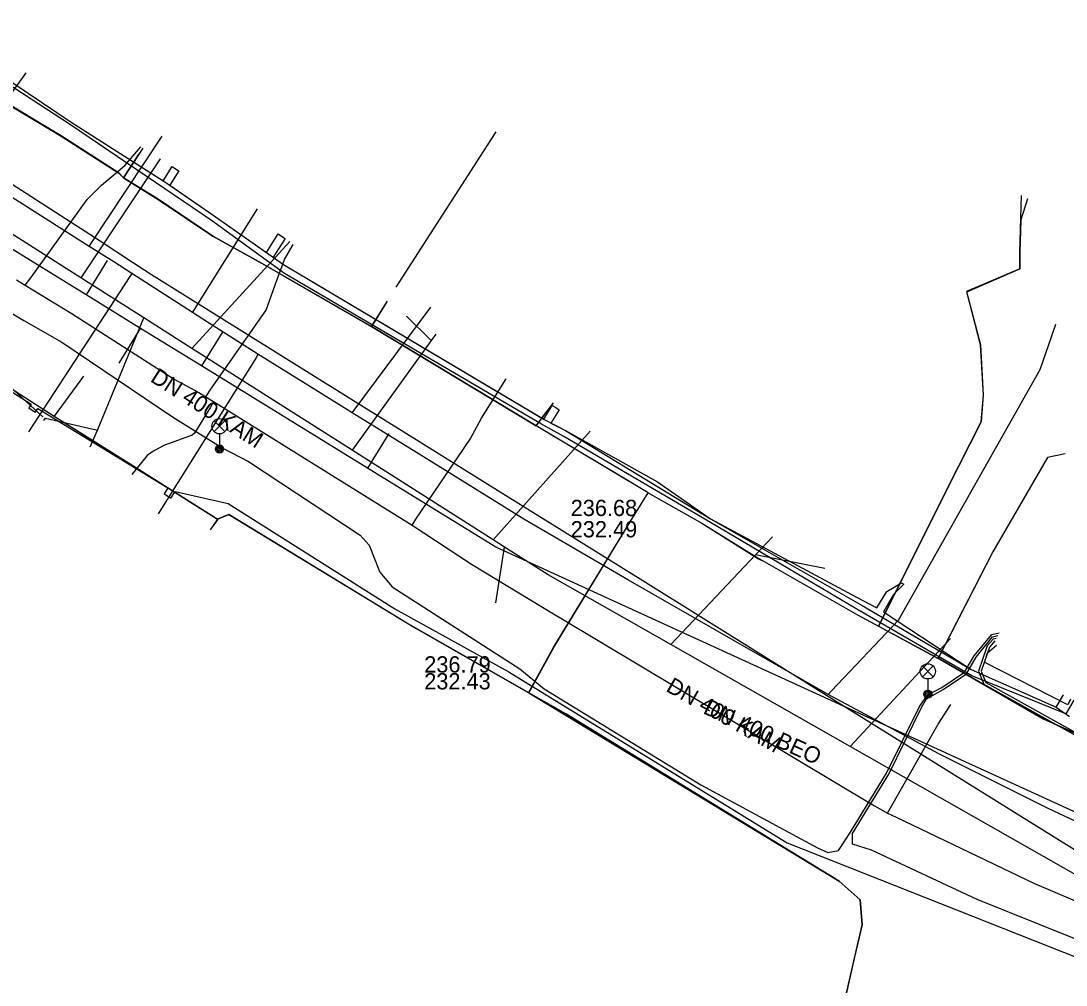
# Model space of a CAD drawing. Extents: x -595540 to -593988, y -1160850 to -1159202.
# Drawn here: x -595008.9 to -594957.5, y -1160766.1 to -1160718.7 of the extents above; entities that cross this region are included whole.
import ezdxf

# ---------------------------------------------------------------- set-up
doc = ezdxf.new("R2010")
doc.units = 0
for name, color, linetype in [('BKOM-ODVODNENI_trasa sítě', 7, 'Continuous'), ('BVK-JEDNOTNA_popisy', 7, 'Continuous'), ('BVK-JEDNOTNA_trasa sítě', 7, 'Continuous'), ('BVK-KANALIZACE_ vyřazená trasa sítě', 7, 'Continuous'), ('BVK-KANALIZACE_popisy zrušené sítě', 7, 'Continuous'), ('BVK-VODOVOD_trasa sítě', 7, 'Continuous'), ('BVK-VODOVOD_trasa zrušené sítě', 7, 'Continuous'), ('CETIN_kabel podzemní', 7, 'Continuous'), ('DESTOVA_trasa neprovozované sítě', 7, 'Continuous'), ('DSP-SDEL-VODAFONE_kabel', 7, 'Continuous'), ('DSP-TSB_kabel VO', 7, 'Continuous'), ('EON-NN_kabel', 7, 'Continuous'), ('EON-VN_kabel', 7, 'Continuous'), ('INNOGY-STL_trasa sítě', 7, 'Continuous'), ('JEDNOTNA_trasa neprovozované sítě', 7, 'Continuous'), ('TSB_kabel VO', 7, 'Continuous'), ('TSB_lampy VO', 7, 'Continuous')]:
    doc.layers.add(name, color=color, linetype=linetype)

msp = doc.modelspace()

# ---------------------------------------------------------------- linework, layer by layer
at = {"layer": 'BKOM-ODVODNENI_trasa sítě'}
msp.add_lwpolyline([(-594985.53, -1160747.33), (-594985.09, -1160744.58)], dxfattribs=at)
at = {"layer": 'BVK-JEDNOTNA_popisy'}
msp.add_line((-594981.838, -1160743.174), (-594981.838, -1160743.174), dxfattribs=at)
at = {"layer": 'BVK-JEDNOTNA_trasa sítě'}
for points in [[(-594982.95, -1160745.94), (-594985.09, -1160744.58), (-594985.65, -1160744.22), (-594992.592, -1160739.812), (-595000.486, -1160734.796), (-595002.843, -1160733.298), (-595005.944, -1160731.327), (-595009.932, -1160728.793), (-595011.503, -1160727.794), (-595013.142, -1160726.753), (-595013.79, -1160726.34), (-595020.803, -1160721.884), (-595022.882, -1160720.562), (-595025.86, -1160718.67)], [(-594956.75, -1160760.85), (-594968.084, -1160754.396), (-594976.915, -1160749.374), (-594982.95, -1160745.94)]]:
    msp.add_lwpolyline(points, dxfattribs=at)
at = {"layer": 'BVK-KANALIZACE_ vyřazená trasa sítě'}
for p, q in [((-595004.644, -1160730.461), (-595005.692, -1160732.164)), ((-595004.058, -1160735.518), (-595003.009, -1160733.815)), ((-594998.963, -1160733.958), (-595000.011, -1160735.661)), ((-594990.787, -1160738.99), (-594991.836, -1160740.693)), ((-594951.232, -1160760.272), (-594985.519, -1160744.582))]:
    msp.add_line(p, q, dxfattribs=at)
msp.add_lwpolyline([(-594985.519, -1160744.582), (-594991.836, -1160740.693), (-595000.011, -1160735.661), (-595003.009, -1160733.815), (-595005.692, -1160732.164), (-595010.418, -1160729.255), (-595011.908, -1160728.338), (-595014.25, -1160726.896), (-595014.463, -1160726.765), (-595017.444, -1160724.93), (-595017.938, -1160724.626), (-595020.024, -1160723.342)], dxfattribs=at)
at = {"layer": 'BVK-KANALIZACE_popisy zrušené sítě'}
msp.add_line((-594989.047, -1160749.953), (-594989.047, -1160749.953), dxfattribs=at)
at = {"layer": 'BVK-VODOVOD_trasa sítě'}
for points in [[(-595005.54, -1160729.77), (-595005.46, -1160729.65), (-595001.95, -1160724.34)], [(-594952.95, -1160759.98), (-594958.34, -1160757.45), (-594963.72, -1160754.76), (-594969.17, -1160751.84), (-594973.84, -1160749.16), (-594978.99, -1160746.21), (-594984.14, -1160743.21), (-594989.21, -1160740.05), (-594992.6, -1160737.96), (-594994.25, -1160736.94), (-594997.23, -1160735.08), (-594999.31, -1160733.77), (-595000.45, -1160733.03), (-595003.44, -1160731.1), (-595004.33, -1160730.53), (-595005.54, -1160729.77), (-595009.33, -1160727.36)], [(-595000.45, -1160733.03), (-595000.35, -1160732.88), (-594997.26, -1160727.92)], [(-595003.44, -1160731.1), (-595003.53, -1160731.25), (-595008.53, -1160738.91)], [(-594992.6, -1160737.96), (-594992.5, -1160737.83), (-594988.72, -1160732.77)], [(-594969.17, -1160751.84), (-594969.01, -1160751.65), (-594965.71, -1160748.18), (-594958.73, -1160735.84), (-594958.175, -1160734.228), (-594957.96, -1160733.6)], [(-594997.23, -1160735.08), (-594997.31, -1160735.22), (-595002.14, -1160742.94)]]:
    msp.add_lwpolyline(points, dxfattribs=at)
at = {"layer": 'BVK-VODOVOD_trasa zrušené sítě'}
msp.add_lwpolyline([(-595009.612, -1160726.522), (-595004.989, -1160729.499), (-595003.398, -1160730.555), (-595002.472, -1160731.156), (-594992.92, -1160737.109), (-594984.304, -1160742.478), (-594978.29, -1160746.226), (-594969.111, -1160751.947), (-594952.745, -1160762.147)], dxfattribs=at)
at = {"layer": 'CETIN_kabel podzemní'}
for points in [[(-595009.78, -1160722.62), (-595006.92, -1160724.34), (-595004.07, -1160726.17), (-595003.85, -1160726.4)], [(-594990.427, -1160731.782), (-594985.508, -1160724.137)], [(-595002.89, -1160724.94), (-595003.85, -1160726.4)], [(-595003.85, -1160726.4), (-595002.14, -1160727.46), (-594999.45, -1160729.27), (-594997.05, -1160730.6), (-594995.996, -1160731.205)], [(-594959.36, -1160727.43), (-594959.68, -1160728.46), (-594959.73, -1160730.05), (-594959.73, -1160730.88), (-594962.35, -1160732), (-594961.67, -1160734.62), (-594961.53, -1160737.09), (-594961.63, -1160738.41), (-594962.75, -1160740.61), (-594966.69, -1160748.47)], [(-594995.996, -1160731.205), (-594991.64, -1160733.71)], [(-594990.924, -1160732.555), (-594991.135, -1160732.895)], [(-594991.135, -1160732.895), (-594991.64, -1160733.71)], [(-594991.64, -1160733.71), (-594983.54, -1160738.61)], [(-595013.32, -1160734.25), (-595007.26, -1160738.13)], [(-595005.82, -1160736.16), (-595007.26, -1160738.13)], [(-594983.54, -1160738.61), (-594983.03, -1160737.92), (-594982.92, -1160737.78), (-594982.78, -1160737.6)], [(-595007.26, -1160738.13), (-595004.02, -1160740.17)], [(-594979.39, -1160741.09), (-594983.54, -1160738.61)], [(-595004.02, -1160740.17), (-594999.21, -1160743.2)], [(-594957.5, -1160739.99), (-594958.37, -1160740.17), (-594961.06, -1160744.81), (-594963.75, -1160750.06)], [(-594978.03, -1160741.91), (-594979.39, -1160741.09)], [(-594983.91, -1160751.75), (-594982.66, -1160749.49), (-594978.91, -1160743.33), (-594978.03, -1160741.91)], [(-594978.03, -1160741.91), (-594975.38, -1160743.4), (-594972.59, -1160745.15), (-594972.32, -1160745.28), (-594967.72, -1160747.91), (-594966.69, -1160748.47)], [(-594983.91, -1160751.75), (-594990.04, -1160748.24), (-594998.66, -1160742.97), (-594999.21, -1160743.2)], [(-594999.21, -1160743.2), (-594999.41, -1160743.49)], [(-594966.69, -1160748.47), (-594963.75, -1160750.06)], [(-594949.88, -1160756.96), (-594958.59, -1160753.03), (-594963.67, -1160750.1), (-594963.75, -1160750.06)], [(-594970.49, -1160771.21), (-594969.65, -1160769.29), (-594968.56, -1160767.24), (-594968.33, -1160766.8), (-594968.22, -1160766.32), (-594967.5, -1160763.17), (-594967.59, -1160761.95), (-594968.62, -1160761.02), (-594978.49, -1160754.99), (-594982.09, -1160752.78), (-594983.91, -1160751.75)]]:
    msp.add_lwpolyline(points, dxfattribs=at)
at = {"layer": 'DESTOVA_trasa neprovozované sítě'}
for p, q in [((-595007.81, -1160738.162), (-595012.763, -1160733.656)), ((-594989.924, -1160733.215), (-594988.712, -1160734.412)), ((-594985.53, -1160747.33), (-594985.09, -1160744.58)), ((-594969.334, -1160745.629), (-594972.747, -1160744.961))]:
    msp.add_line(p, q, dxfattribs=at)
msp.add_lwpolyline([(-595007.761, -1160738.337), (-595007.695, -1160738.237), (-595005.135, -1160738.813)], dxfattribs=at)
at = {"layer": 'DSP-SDEL-VODAFONE_kabel'}
for p, q in [((-595004.068, -1160726.168), (-595006.924, -1160724.335)), ((-595003.85, -1160726.4), (-595003.074, -1160725.215)), ((-594999.451, -1160729.271), (-595002.14, -1160727.455)), ((-594991.64, -1160733.711), (-594997.048, -1160730.603)), ((-594962.345, -1160732.003), (-594959.732, -1160730.878)), ((-594983.538, -1160738.614), (-594982.691, -1160737.479)), ((-594999.214, -1160743.198), (-594999.585, -1160743.734)), ((-594975.382, -1160743.395), (-594972.586, -1160745.146)), ((-594972.586, -1160745.146), (-594972.322, -1160745.283))]:
    msp.add_line(p, q, dxfattribs=at)
for points in [[(-595034.58, -1160720.334), (-595032.91, -1160721.347), (-595022.008, -1160728.528), (-595014.509, -1160733.342), (-595013.322, -1160734.247), (-595007.26, -1160738.129), (-594999.214, -1160743.198)], [(-595006.924, -1160724.335), (-595010.186, -1160722.374), (-595010.456, -1160721.74), (-595009.933, -1160720.718)], [(-595002.14, -1160727.455), (-595003.85, -1160726.4), (-595004.068, -1160726.168)], [(-594959.732, -1160730.878), (-594959.728, -1160730.051), (-594959.644, -1160727.275)], [(-594997.048, -1160730.603), (-594999.451, -1160729.271)], [(-594966.689, -1160748.466), (-594962.748, -1160740.608), (-594961.628, -1160738.405), (-594961.529, -1160737.091), (-594961.673, -1160734.616), (-594962.345, -1160732.003)], [(-594978.029, -1160741.907), (-594983.538, -1160738.614), (-594991.64, -1160733.711), (-594990.861, -1160732.462)], [(-595013.322, -1160734.247), (-595007.26, -1160738.129), (-594999.214, -1160743.198), (-594998.661, -1160742.967), (-594989.441, -1160748.581), (-594983.905, -1160751.75), (-594968.624, -1160761.024), (-594967.593, -1160761.946), (-594967.499, -1160763.172), (-594967.864, -1160764.763), (-594968.331, -1160766.802)], [(-594957.501, -1160739.992), (-594958.371, -1160740.174), (-594961.058, -1160744.806), (-594963.751, -1160750.055)], [(-594978.911, -1160743.334), (-594978.029, -1160741.907), (-594975.382, -1160743.395)], [(-594970.491, -1160771.206), (-594969.646, -1160769.286), (-594968.565, -1160767.244), (-594968.331, -1160766.802), (-594968.22, -1160766.315), (-594967.499, -1160763.172), (-594967.593, -1160761.946), (-594968.624, -1160761.024), (-594978.488, -1160754.986), (-594982.085, -1160752.781), (-594983.905, -1160751.75), (-594990.042, -1160748.237), (-594998.661, -1160742.967), (-594999.214, -1160743.198)], [(-594983.905, -1160751.75), (-594982.659, -1160749.493), (-594978.911, -1160743.334)], [(-594972.322, -1160745.283), (-594967.717, -1160747.909), (-594963.666, -1160750.104), (-594958.589, -1160753.03), (-594949.88, -1160756.957), (-594944.876, -1160758.832)]]:
    msp.add_lwpolyline(points, dxfattribs=at)
at = {"layer": 'DSP-TSB_kabel VO'}
for p, q in [((-594999.14, -1160739.76), (-594999.05, -1160739.66)), ((-594999.05, -1160739.66), (-594999.098, -1160739.63)), ((-594999.05, -1160739.66), (-594998.988, -1160739.692))]:
    msp.add_line(p, q, dxfattribs=at)
at = {"layer": 'EON-NN_kabel'}
for points in [[(-595010.68, -1160720.8), (-595006.42, -1160723.65), (-595001.898, -1160726.54), (-595001.458, -1160725.844), (-595001.289, -1160725.951), (-595001.12, -1160726.058), (-595001.566, -1160726.765), (-594999.38, -1160728.27), (-594996.815, -1160730.073), (-594996.232, -1160729.161), (-594996.064, -1160729.268), (-594995.895, -1160729.376), (-594996.488, -1160730.303), (-594995.98, -1160730.66), (-594983.159, -1160738.285), (-594982.742, -1160737.607), (-594982.571, -1160737.711), (-594982.401, -1160737.816), (-594982.809, -1160738.48), (-594982.79, -1160738.49), (-594982.1, -1160738.84), (-594977.56, -1160741.36), (-594974.95, -1160743.18), (-594967.745, -1160747.062), (-594966.764, -1160747.573), (-594966.274, -1160746.759), (-594965.558, -1160746.341), (-594965.442, -1160746.403), (-594965.952, -1160746.918), (-594966.436, -1160747.768), (-594962.12, -1160750.61), (-594957.95, -1160752.46), (-594957.293, -1160752.911)], [(-595020.582, -1160729.733), (-595008.395, -1160737.535), (-595008.513, -1160737.724), (-595008.343, -1160737.831), (-595008.174, -1160737.937), (-595008.057, -1160737.75), (-595001.664, -1160741.653), (-595001.851, -1160741.948), (-595001.682, -1160742.055), (-595001.513, -1160742.162), (-595001.308, -1160741.839), (-594998.7, -1160742.43), (-594990.49, -1160747.62), (-594984.91, -1160750.71), (-594971.18, -1160759.14), (-594954.52, -1160765.73)], [(-594957.233, -1160752.073), (-594957.37, -1160752.344), (-594961.46, -1160750.252), (-594961.338, -1160749.797), (-594960.881, -1160749.404)]]:
    msp.add_lwpolyline(points, dxfattribs=at)
at = {"layer": 'EON-VN_kabel'}
for points in [[(-595010.68, -1160720.8), (-595006.42, -1160723.65), (-595001.82, -1160726.59), (-594999.38, -1160728.27), (-594995.98, -1160730.66), (-594983.15, -1160738.29), (-594982.1, -1160738.84), (-594974.95, -1160743.18), (-594967.5, -1160747.46), (-594962.12, -1160750.61), (-594957.95, -1160752.46), (-594957.586, -1160751.858)], [(-594957.08, -1160752.109), (-594957.47, -1160752.79), (-594962.09, -1160750.92), (-594967.75, -1160747.64), (-594974.96, -1160743.36), (-594982.17, -1160739.14), (-594983.27, -1160738.53), (-594995.93, -1160731.11), (-594999.51, -1160728.49), (-595006.46, -1160723.79), (-595010.77, -1160720.98)]]:
    msp.add_lwpolyline(points, dxfattribs=at)
at = {"layer": 'INNOGY-STL_trasa sítě'}
for points in [[(-595015.982, -1160727.089), (-595015.704, -1160726.682), (-595013.259, -1160722.904), (-595012.986, -1160722.483), (-595009.338, -1160722.217), (-595008.643, -1160721.224)], [(-595008.683, -1160731.68), (-595008.411, -1160731.327), (-595005.632, -1160727.458), (-595004.93, -1160726.753), (-595004.109, -1160726.069), (-595003.783, -1160725.787), (-595002.995, -1160724.869)], [(-594999.794, -1160737.173), (-594999.523, -1160736.745), (-594996.824, -1160732.918), (-594996.384, -1160731.67), (-594995.928, -1160730.414), (-594995.493, -1160729.685)], [(-595009.112, -1160731.418), (-595008.683, -1160731.68), (-595006.426, -1160733.057), (-595001.354, -1160736.302), (-595000.136, -1160736.965), (-594999.794, -1160737.173), (-594999.412, -1160737.404), (-594989.635, -1160743.503), (-594986.722, -1160745.418), (-594982.69, -1160747.859), (-594982.329, -1160748.077), (-594966.886, -1160757.319), (-594966.241, -1160757.685), (-594965.823, -1160757.88), (-594959.016, -1160761.144), (-594956.123, -1160762.374)], [(-594989.635, -1160743.503), (-594989.463, -1160743.209), (-594986.789, -1160739.262), (-594986.224, -1160738.232), (-594985.017, -1160736.293)], [(-594999.412, -1160737.404), (-594999.571, -1160737.682), (-595000.087, -1160738.538), (-595000.349, -1160738.973), (-595000.467, -1160739.063), (-595001.867, -1160739.578), (-595002.37, -1160739.856), (-595002.548, -1160739.967), (-595002.678, -1160740.061), (-595003.434, -1160741.01)], [(-594966.241, -1160757.685), (-594966.028, -1160757.308), (-594963.75, -1160753.303), (-594963.123, -1160752.336)]]:
    msp.add_lwpolyline(points, dxfattribs=at)
at = {"layer": 'JEDNOTNA_trasa neprovozované sítě'}
for p, q in [((-595002.042, -1160725.468), (-595005.944, -1160731.327)), ((-594995.655, -1160729.525), (-595000.486, -1160734.796)), ((-594980.886, -1160738.87), (-594985.649, -1160744.225)), ((-594963.149, -1160749.073), (-594968.084, -1160754.396))]:
    msp.add_line(p, q, dxfattribs=at)
for points in [[(-595005.481, -1160739.644), (-595005.135, -1160738.813), (-595002.843, -1160733.298)], [(-594988.478, -1160734.087), (-594988.712, -1160734.412), (-594992.592, -1160739.812)], [(-594971.91, -1160744.075), (-594972.747, -1160744.961), (-594976.915, -1160749.374)]]:
    msp.add_lwpolyline(points, dxfattribs=at)
at = {"layer": 'TSB_kabel VO'}
for points in [[(-595010.85, -1160732.18), (-595008.75, -1160733.42), (-595006.88, -1160734.49), (-595001.44, -1160738.17), (-594999.78, -1160739.2), (-594999.098, -1160739.63), (-594999.14, -1160739.76), (-594998.988, -1160739.692), (-594997.7, -1160740.37), (-594992.2, -1160743.99), (-594991.76, -1160744.48), (-594991.23, -1160745.82), (-594990.63, -1160746.53), (-594984.34, -1160750.58), (-594983.15, -1160751.56), (-594975.44, -1160756.29), (-594969.69, -1160759.38), (-594969.18, -1160759.61), (-594968.65, -1160759.52), (-594968.071, -1160758.619), (-594966.293, -1160755.701), (-594964.673, -1160752.422), (-594964.267, -1160751.856), (-594963.572, -1160751.489), (-594962.455, -1160750.738), (-594961.979, -1160749.925), (-594961.108, -1160748.883), (-594960.746, -1160748.796)], [(-594945.385, -1160772.44), (-594945.19, -1160772.43), (-594943.36, -1160772.22), (-594942.75, -1160771.48), (-594942.49, -1160769.45), (-594942.85, -1160768.96), (-594947.64, -1160767.55), (-594955.63, -1160764.42), (-594961.83, -1160761.93), (-594967.04, -1160759.5), (-594967.97, -1160759.21), (-594967.969, -1160758.681), (-594966.187, -1160755.759), (-594964.567, -1160752.478), (-594964.326, -1160752.054), (-594963.508, -1160751.591), (-594962.365, -1160750.822), (-594961.881, -1160749.995), (-594961.08, -1160749), (-594960.82, -1160748.937)], [(-594960.894, -1160749.079), (-594961.052, -1160749.117), (-594961.34, -1160749.44), (-594961.76, -1160750.688), (-594961.508, -1160751.322), (-594955.676, -1160754.574)], [(-594960.962, -1160749.196), (-594961.234, -1160749.502), (-594961.632, -1160750.685), (-594961.412, -1160751.238), (-594955.624, -1160754.466), (-594947.358, -1160757.854), (-594945.703, -1160758.452), (-594944.394, -1160758.762), (-594937.883, -1160760.881), (-594937.508, -1160760.941), (-594926.646, -1160763.792), (-594919.973, -1160765.217), (-594919.757, -1160765.555), (-594919.187, -1160765.318), (-594911.822, -1160766.681), (-594901.376, -1160767.64), (-594895.647, -1160767.84), (-594883.2, -1160768.76), (-594881.163, -1160768.61), (-594878.423, -1160768.506), (-594877.437, -1160767.931)]]:
    msp.add_lwpolyline(points, dxfattribs=at)
at = {"layer": 'TSB_lampy VO'}
for p, q in [((-594999.387, -1160738.891), (-594998.857, -1160738.361)), ((-594999.387, -1160738.361), (-594998.857, -1160738.891)), ((-594999.387, -1160738.891), (-594998.857, -1160738.361)), ((-594999.387, -1160738.361), (-594998.857, -1160738.891)), ((-594999.122, -1160739.001), (-594999.122, -1160739.751)), ((-594999.122, -1160739.001), (-594999.122, -1160739.751)), ((-594964.53, -1160750.961), (-594964, -1160750.431)), ((-594964.53, -1160750.431), (-594964, -1160750.961)), ((-594964.53, -1160750.961), (-594964, -1160750.431)), ((-594964.53, -1160750.431), (-594964, -1160750.961)), ((-594964.265, -1160751.071), (-594964.265, -1160751.821)), ((-594964.265, -1160751.071), (-594964.265, -1160751.821))]:
    msp.add_line(p, q, dxfattribs=at)
for centre, radius in [((-594999.122, -1160738.626), 0.375), ((-594999.122, -1160738.626), 0.375), ((-594999.122, -1160739.751), 0.2), ((-594999.122, -1160739.751), 0.2), ((-594999.122, -1160739.751), 0.145), ((-594999.122, -1160739.751), 0.145), ((-594999.122, -1160739.751), 0.0876), ((-594999.122, -1160739.751), 0.0876), ((-594964.265, -1160750.696), 0.375), ((-594964.265, -1160750.696), 0.375), ((-594964.265, -1160751.821), 0.2), ((-594964.265, -1160751.821), 0.2), ((-594964.265, -1160751.821), 0.145), ((-594964.265, -1160751.821), 0.145), ((-594964.265, -1160751.821), 0.0876), ((-594964.265, -1160751.821), 0.0876)]:
    msp.add_circle(centre, radius, dxfattribs=at)

# ---------------------------------------------------------------- texts
at = {"layer": 'BVK-JEDNOTNA_popisy'}
for rotation, p in [(327.4842, (-595002.575, -1160736.392)), (330.3251, (-594977.196, -1160751.645))]:
    msp.add_text('DN 400 KAM', height=0.8, rotation=rotation, dxfattribs=at).set_placement(p)
for s, p in [('236.68', (-594981.838, -1160743.049)), ('232.49', (-594981.838, -1160744.099))]:
    msp.add_text(s, height=0.8, dxfattribs=at).set_placement(p)
at = {"layer": 'BVK-KANALIZACE_popisy zrušené sítě'}
for s, p in [('236.79', (-594989.047, -1160750.753)), ('232.43', (-594989.047, -1160751.585))]:
    msp.add_text(s, height=0.8, dxfattribs=at).set_placement(p)
msp.add_text('DN 400 BEO', height=0.8, rotation=335.4095, dxfattribs=at).set_placement((-594975.365, -1160752.746))

doc.saveas('drawing.dxf')
